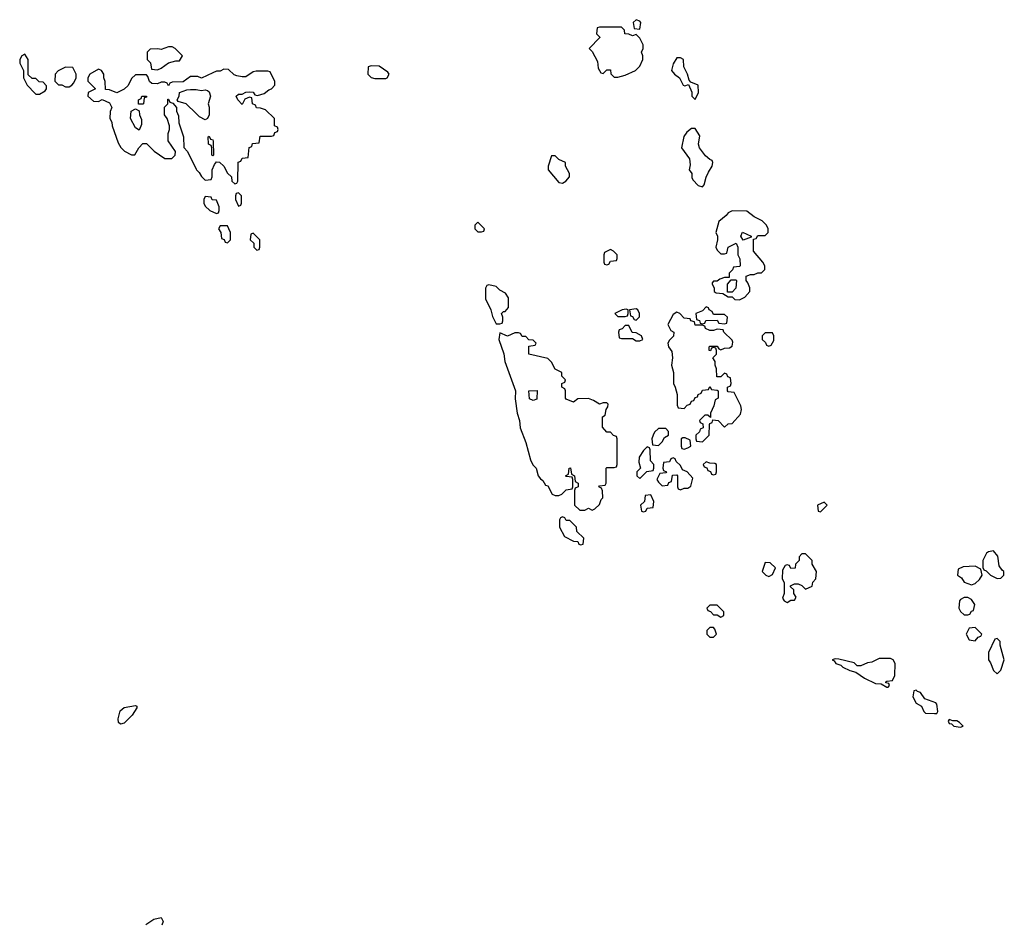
# Model space of a CAD drawing. Header units: inches. Extents: x 2601469 to 2753575, y 449403 to 582909.
# Tile 268 of 350: x 2689042 to 2694389, y 494074 to 498986. Entities that reach past the tile are written whole.
import ezdxf

# ---------------------------------------------------------------- set-up
doc = ezdxf.new("R2010")
doc.units = ezdxf.units.IN
doc.header["$MEASUREMENT"] = 0
doc.layers.add('C6489', color=7, linetype='Continuous')
doc.layers.add('C6499', color=7, linetype='Continuous')

msp = doc.modelspace()

# ---------------------------------------------------------------- linework, layer by layer
at = {"layer": 'C6489', "color": 4}
for points, elevation in [([(2689070, 498798), (2689054, 498790), (2689042, 498770), (2689042, 498750), (2689062, 498710), (2689062, 498670), (2689082, 498630), (2689126, 498586), (2689130, 498582), (2689150, 498582), (2689180.4, 498599.6), (2689188, 498610), (2689187.3, 498627.3), (2689170, 498646), (2689148.4, 498648.4), (2689130, 498666), (2689110, 498666), (2689087.3, 498687.3), (2689088, 498770)], 8), ([(2689870, 498838), (2689850, 498838), (2689810, 498824), (2689792, 498828), (2689750, 498826), (2689734, 498810), (2689734, 498770), (2689751.6, 498751.6), (2689758, 498718), (2689790, 498714), (2689810, 498722), (2689850, 498751.3), (2689890, 498762), (2689910, 498762), (2689926, 498790), (2689886, 498830)], 8), ([(2689290, 498728), (2689251.6, 498708.4), (2689234, 498690), (2689232.7, 498652.7), (2689252.7, 498632.7), (2689270, 498632), (2689290, 498622), (2689310, 498622), (2689326, 498630), (2689336.4, 498643.6), (2689348, 498670), (2689348, 498690), (2689330, 498726)], 8), ([(2689687.3, 498527.3), (2689688, 498550), (2689702, 498558), (2689706, 498570), (2689731, 498571), (2689730, 498566), (2689718, 498562), (2689714, 498530), (2689710, 498528)], 8), ([(2689690, 498386), (2689670, 498398), (2689644, 498450), (2689648, 498490), (2689670, 498502), (2689691.6, 498491.6), (2689692, 498470), (2689703.6, 498443.6), (2689703.6, 498416.4)], 8), ([(2689590, 495161.2), (2689579, 495170), (2689576, 495190), (2689587, 495233), (2689610, 495250.8), (2689670, 495262), (2689678, 495258), (2689678, 495250), (2689653.4, 495210), (2689610, 495166.6)], 4)]:
    msp.add_lwpolyline(points, close=True, dxfattribs=dict(at, elevation=elevation))
for points, elevation in [([(2690000, 498678), (2689970, 498678), (2689930, 498648), (2689870, 498646), (2689858, 498642), (2689850, 498626), (2689842, 498642), (2689830, 498646), (2689810, 498646), (2689790, 498638), (2689760.4, 498640.4), (2689746, 498650), (2689738, 498678), (2689730, 498686), (2689670, 498686), (2689650, 498666), (2689630.9, 498629.1), (2689610, 498608), (2689570, 498588), (2689530, 498606), (2689507.3, 498607.3), (2689506, 498650), (2689498, 498670), (2689498, 498690), (2689486, 498710), (2689470, 498718), (2689422, 498690), (2689412, 498670), (2689412.7, 498652.7), (2689454, 498610), (2689414, 498590), (2689412, 498570), (2689443.6, 498543.6), (2689470, 498542), (2689490, 498552), (2689530, 498534), (2689542, 498510), (2689532.7, 498487.3), (2689532, 498450), (2689542, 498430), (2689544.7, 498410), (2689576.9, 498316.9), (2689591.6, 498291.6), (2689611.6, 498271.6), (2689650, 498252), (2689667.3, 498252.7), (2689689.1, 498290.9), (2689710, 498314), (2689730, 498314), (2689771.6, 498271.6), (2689830, 498232), (2689867.3, 498232.7), (2689886, 498250), (2689888, 498270), (2689848.4, 498328.4), (2689848.4, 498368.4), (2689855.3, 498390), (2689855.3, 498410), (2689842, 498450), (2689829.2, 498470), (2689829.1, 498510.9), (2689846, 498530), (2689846, 498554), (2689850, 498554), (2689858, 498538), (2689872.7, 498532.7), (2689894, 498510), (2689894, 498490), (2689903.6, 498463.6), (2689905.4, 498425.4), (2689932, 498350), (2689932.7, 498292.7), (2689954, 498270), (2690000, 498174.2)], 8), ([(2690000, 498476), (2689946, 498530), (2689902, 498542), (2689898, 498550), (2689908, 498570), (2689908.9, 498591.1), (2689950, 498606), (2689970, 498606.8), (2690000, 498606.2)], 8), ([(2689727, 494073), (2689770, 494101), (2689811, 494111), (2689822, 494090), (2689814, 494070)], 4)]:
    msp.add_lwpolyline(points, dxfattribs=dict(at, elevation=elevation))
at = {"layer": 'C6499', "color": 4, "elevation": 8}
for points in [[(2692390, 498986), (2692374, 498970), (2692378, 498938), (2692410, 498934), (2692415.3, 498970), (2692410, 498978)], [(2692310, 498946), (2692190, 498946), (2692178, 498942), (2692174, 498910), (2692191.6, 498891.6), (2692191.6, 498888.4), (2692134, 498830), (2692150, 498814), (2692179.6, 498759.6), (2692183.6, 498723.6), (2692198, 498698), (2692210, 498694), (2692230, 498714), (2692250, 498714), (2692252.7, 498692.7), (2692270, 498674), (2692290, 498674), (2692330, 498684.7), (2692386, 498710), (2692410, 498734), (2692426, 498770), (2692426, 498790), (2692418, 498810), (2692428, 498830), (2692428, 498850), (2692410, 498886), (2692390, 498906), (2692370, 498898), (2692350, 498908), (2692328.4, 498908.4), (2692326, 498930)], [(2692630, 498778), (2692610, 498778), (2692590, 498746), (2692582, 498710), (2692598, 498690), (2692624.7, 498670), (2692644.7, 498630), (2692653.6, 498626.4), (2692674, 498634), (2692692, 498592), (2692692, 498570), (2692710, 498552), (2692728, 498590), (2692726, 498630), (2692686, 498646), (2692678, 498658), (2692668.7, 498690), (2692648.7, 498730), (2692646, 498770)], [(2690950, 498735.3), (2690934, 498730), (2690932, 498690), (2690950, 498672), (2690970, 498666), (2691030, 498666), (2691038, 498670), (2691048, 498690), (2691040.4, 498700.4), (2690993.2, 498733.2)], [(2692690, 498396), (2692664.6, 498375.4), (2692648.9, 498351.1), (2692635.8, 498290), (2692679.3, 498230), (2692682, 498198), (2692678, 498170), (2692691, 498150), (2692691.3, 498130), (2692696.9, 498116.9), (2692726.4, 498086.4), (2692750, 498078), (2692759, 498090), (2692769.3, 498130.7), (2692782, 498158), (2692802, 498190), (2692806, 498210), (2692802, 498222), (2692790, 498226), (2692766, 498246), (2692733.2, 498290), (2692727.6, 498310), (2692735.1, 498355.1), (2692710, 498395.3)], [(2690090, 498246), (2690086, 498250), (2690086, 498290), (2690082, 498302), (2690068, 498310), (2690066, 498350), (2690070, 498354), (2690078, 498338), (2690090, 498334), (2690092.7, 498327.3), (2690094, 498250)], [(2691950, 498246), (2691930, 498246), (2691912, 498190), (2691912, 498170), (2691970, 498102), (2691990, 498098), (2692008, 498110), (2692027.3, 498132.7), (2692028, 498150), (2692006, 498190), (2692006, 498210), (2691970, 498226)], [(2690230, 498046), (2690218, 498042), (2690214, 498030), (2690214, 498010), (2690230, 497974), (2690242, 497978), (2690246, 497990), (2690246, 498030)], [(2690050, 498026), (2690042, 498010), (2690042, 497990), (2690050, 497974), (2690074, 497950), (2690110, 497934), (2690122, 497938), (2690126, 497950), (2690126, 497970), (2690110, 498006), (2690087.3, 498007.3), (2690082, 498022)], [(2692910, 497948), (2692890, 497938), (2692878, 497922), (2692838, 497890), (2692822, 497830), (2692832, 497810), (2692832, 497790), (2692822, 497750), (2692830, 497734), (2692850, 497714), (2692870, 497714), (2692882, 497718), (2692888.9, 497751.1), (2692932, 497772), (2692942, 497750), (2692942, 497710), (2692952.7, 497687.3), (2692954, 497650), (2692950, 497646), (2692918, 497642), (2692912.7, 497627.3), (2692894, 497610), (2692894, 497586), (2692870, 497586), (2692843.6, 497576.4), (2692830, 497566), (2692810, 497566), (2692802, 497558), (2692802, 497550), (2692814, 497530), (2692814, 497510), (2692823.6, 497503.6), (2692859.6, 497499.6), (2692890, 497482), (2692910, 497482), (2692926, 497466), (2692950, 497464.7), (2692980.4, 497479.6), (2693006, 497510), (2693006, 497530), (2692996.4, 497556.4), (2692986, 497570), (2692987.3, 497592.7), (2693010, 497602), (2693030, 497602), (2693050, 497612), (2693070, 497612), (2693088, 497630), (2693088, 497650), (2693078, 497670), (2693026, 497730), (2693026, 497794), (2693042, 497798), (2693050, 497814), (2693090, 497814), (2693106, 497830), (2693106, 497850), (2693098, 497870), (2693074.6, 497894.6), (2693030, 497915.3), (2692990, 497946)], [(2691530, 497886), (2691514, 497870), (2691514, 497850), (2691530, 497834), (2691550, 497834), (2691562, 497838), (2691566, 497850)], [(2690170, 497866), (2690130, 497866), (2690122, 497850), (2690134, 497830), (2690138, 497798), (2690152.7, 497792.7), (2690158, 497778), (2690170, 497774), (2690186, 497790), (2690186, 497830), (2690178, 497850)], [(2692970, 497788), (2692958, 497810), (2692967.3, 497832.7), (2693014, 497810), (2693014, 497806)], [(2690310, 497826), (2690298, 497822), (2690294, 497790), (2690312.7, 497772.7), (2690314, 497750), (2690330, 497734), (2690342, 497738), (2690346, 497750), (2690346, 497790)], [(2692250, 497738), (2692218, 497722), (2692214, 497710), (2692214, 497670), (2692218, 497658), (2692230, 497654), (2692242, 497658), (2692250, 497674), (2692282, 497678), (2692286, 497690), (2692286, 497710), (2692266, 497730)], [(2692886, 497506), (2692886, 497550), (2692906, 497574), (2692930, 497574), (2692934, 497570), (2692931.6, 497528.4), (2692910, 497506)], [(2691590, 497546), (2691578, 497542), (2691572, 497528), (2691571, 497470), (2691601, 497410), (2691610, 497374), (2691630, 497334), (2691650, 497334), (2691662, 497338), (2691666, 497350), (2691666, 497370), (2691658, 497390), (2691670, 497402), (2691678, 497402), (2691696.4, 497423.6), (2691696.4, 497476.4), (2691680.4, 497500.4), (2691650, 497518), (2691630, 497538)], [(2692334.6, 497414.6), (2692314, 497410), (2692274, 497390), (2692290, 497374), (2692330, 497374), (2692342, 497378), (2692346, 497390), (2692346, 497410)], [(2692390, 497415.3), (2692354, 497410), (2692358, 497378), (2692370, 497374), (2692378, 497358), (2692390, 497354), (2692407.3, 497372.7), (2692408, 497390), (2692398, 497410)], [(2692770, 497426), (2692750, 497406), (2692714, 497390), (2692718, 497358), (2692732.7, 497352.7), (2692738, 497338), (2692750, 497334), (2692762, 497338), (2692768, 497352), (2692830, 497354), (2692838, 497338), (2692870, 497334), (2692882, 497338), (2692886, 497370), (2692870, 497386), (2692810, 497386), (2692802, 497402), (2692786, 497410), (2692782, 497422)], [(2692610, 497398), (2692590, 497386), (2692562, 497330), (2692578, 497298), (2692594, 497290), (2692592.7, 497267.3), (2692570, 497246), (2692562, 497230), (2692564.7, 497210), (2692583.6, 497183.6), (2692586, 497150), (2692581, 497110), (2692592, 497070), (2692592, 497010), (2692602, 496990), (2692612, 496950), (2692612.7, 496892.7), (2692618, 496878), (2692650, 496874), (2692667.3, 496892.7), (2692682, 496898), (2692690, 496914), (2692702, 496918), (2692710, 496934), (2692722, 496938), (2692726, 496950), (2692742, 496958), (2692750, 496974), (2692782, 496978), (2692790, 496994), (2692798, 496978), (2692830, 496974), (2692834, 496970), (2692834, 496930), (2692818, 496922), (2692812, 496890), (2692794, 496850), (2692794, 496826), (2692778, 496838), (2692762, 496838), (2692734, 496810), (2692738, 496798), (2692751.6, 496791.6), (2692754, 496770), (2692738, 496762), (2692732.7, 496747.3), (2692714, 496730), (2692714, 496710), (2692718, 496698), (2692750, 496694), (2692786, 496730), (2692787.3, 496787.3), (2692790, 496794), (2692802, 496798), (2692806, 496814), (2692834, 496810), (2692870, 496774), (2692888.4, 496791.6), (2692910, 496794), (2692956.4, 496843.6), (2692962, 496870), (2692958, 496890), (2692922, 496962), (2692890, 496966), (2692886, 496970), (2692886, 496990), (2692902, 496998), (2692906, 497010), (2692902, 497042), (2692887.3, 497047.3), (2692882, 497062), (2692870, 497066), (2692850, 497046), (2692827.3, 497047.3), (2692826, 497090), (2692818, 497110), (2692818, 497130), (2692806, 497150), (2692826, 497170), (2692826, 497190), (2692822, 497202), (2692810, 497206), (2692798, 497202), (2692792.7, 497187.3), (2692786, 497190), (2692786, 497210), (2692790, 497214), (2692830, 497214), (2692838, 497198), (2692850, 497194), (2692870, 497202), (2692896.4, 497203.6), (2692910, 497214), (2692914.6, 497234.6), (2692910, 497246), (2692866, 497290), (2692862, 497302), (2692830, 497306), (2692810, 497298), (2692790, 497298), (2692766, 497310), (2692762, 497322), (2692747.3, 497327.3), (2692710, 497328), (2692706, 497346), (2692686, 497350), (2692682, 497362), (2692650, 497366), (2692626, 497390)], [(2692350, 497326), (2692330, 497326), (2692312.7, 497307.3), (2692298, 497302), (2692294, 497290), (2692298, 497258), (2692310, 497254), (2692370, 497254), (2692390, 497242), (2692410, 497242), (2692426, 497250), (2692418, 497270), (2692390, 497286), (2692367.3, 497287.3)], [(2691750, 497286), (2691730, 497286), (2691690, 497268), (2691650, 497286), (2691644.7, 497250), (2691670.9, 497170.9), (2691676, 497130), (2691734, 496970), (2691732, 496928), (2691742.8, 496850), (2691756, 496810), (2691758.8, 496770), (2691790.7, 496690), (2691815.2, 496595.2), (2691828.3, 496568.3), (2691846, 496550), (2691858, 496510), (2691870, 496492), (2691883.6, 496483.6), (2691898, 496458), (2691910, 496454), (2691934, 496410), (2691950, 496402), (2691970, 496402), (2691986, 496410), (2692010, 496434), (2692042, 496438), (2692046, 496450), (2692046, 496490), (2692042, 496502), (2692010, 496506), (2692006, 496510), (2692022, 496518), (2692026, 496550), (2692032.7, 496552.7), (2692038, 496518), (2692054, 496510), (2692058, 496478), (2692074, 496470), (2692074, 496450), (2692058, 496442), (2692054, 496430), (2692054, 496350), (2692083.6, 496323.6), (2692110, 496322), (2692130, 496334), (2692150, 496322), (2692166, 496330), (2692190, 496354), (2692199, 496381), (2692208, 496390), (2692207.3, 496427.3), (2692202, 496442), (2692186, 496450), (2692190, 496454), (2692222, 496458), (2692226, 496470), (2692226, 496550), (2692230, 496554), (2692270, 496554), (2692282, 496558), (2692286, 496570), (2692286, 496710), (2692282, 496722), (2692267.3, 496727.3), (2692250, 496746), (2692230, 496746), (2692207.3, 496772.7), (2692206, 496830), (2692222, 496838), (2692226, 496870), (2692236.4, 496883.6), (2692238, 496898), (2692230, 496906), (2692210, 496906), (2692190, 496898), (2692158, 496918), (2692130, 496928.7), (2692072.7, 496927.3), (2692050, 496908.7), (2692010, 496926), (2692006, 496930), (2692006, 496970), (2692002, 496982), (2691986, 496990), (2691986, 497010), (2692002, 497018), (2692006, 497030), (2691986, 497050), (2691986, 497070), (2691948.9, 497088.9), (2691930, 497126), (2691910, 497146), (2691806, 497170), (2691807.3, 497212.7), (2691842, 497218), (2691846, 497230), (2691830, 497246), (2691807.3, 497247.3), (2691790, 497266), (2691770, 497266), (2691762, 497282)], [(2693130, 497286), (2693090, 497286), (2693074, 497270), (2693074, 497250), (2693092.7, 497232.7), (2693098, 497218), (2693110, 497214), (2693122, 497218), (2693136.4, 497243.6), (2693138, 497270)], [(2691830, 496918), (2691810, 496928), (2691806, 496970), (2691852, 496972), (2691850, 496926)], [(2692550, 496766), (2692510, 496766), (2692490, 496746), (2692482, 496730), (2692474, 496710), (2692478, 496678), (2692510, 496674), (2692530, 496694), (2692543.1, 496716.9), (2692566, 496730), (2692566, 496750)], [(2692656.4, 496716.4), (2692643.6, 496716.4), (2692634, 496710), (2692634, 496670), (2692638, 496658), (2692650, 496654), (2692670, 496662), (2692686, 496670), (2692682, 496702)], [(2692450, 496666), (2692430, 496646), (2692406, 496610), (2692403.5, 496583.5), (2692414, 496550), (2692394, 496530), (2692394, 496510), (2692410, 496494), (2692447.3, 496532.7), (2692482, 496538), (2692486, 496550), (2692486, 496570), (2692468, 496590), (2692466, 496650), (2692462, 496662)], [(2692590, 496606), (2692578, 496602), (2692570, 496586), (2692538, 496582), (2692534, 496550), (2692538, 496538), (2692554, 496530), (2692550, 496526), (2692518, 496522), (2692502, 496490), (2692510, 496474), (2692530, 496454), (2692562, 496458), (2692567.3, 496472.7), (2692582, 496478), (2692587.3, 496512.7), (2692610, 496514), (2692614, 496510), (2692614, 496450), (2692618, 496438), (2692630, 496434), (2692650, 496442), (2692670, 496442), (2692687.3, 496452.7), (2692696.4, 496496.4), (2692666, 496530), (2692642, 496542), (2692630, 496566), (2692607.3, 496587.3), (2692602, 496602)], [(2692770, 496586), (2692754, 496570), (2692758, 496558), (2692772.7, 496552.7), (2692778, 496538), (2692792.7, 496532.7), (2692798, 496518), (2692810, 496514), (2692822, 496518), (2692826, 496530), (2692826, 496570), (2692816.4, 496576.4), (2692790, 496578)], [(2692470, 496406), (2692438, 496402), (2692434, 496370), (2692414, 496350), (2692418, 496318), (2692430, 496314), (2692442, 496318), (2692450, 496334), (2692482, 496338), (2692486, 496370)], [(2693410, 496366), (2693374, 496350), (2693378, 496318), (2693390, 496314), (2693426, 496350)], [(2691990, 496286), (2691978, 496282), (2691974, 496270), (2691974, 496230), (2691999.6, 496179.6), (2692050, 496154), (2692072.7, 496152.7), (2692078, 496138), (2692090, 496134), (2692102, 496138), (2692106, 496170), (2692067.3, 496207.3), (2692066, 496230), (2692030, 496266), (2692010, 496266), (2692002, 496282)], [(2693310, 496086), (2693290, 496086), (2693274, 496070), (2693274, 496050), (2693254, 496030), (2693252.7, 496007.3), (2693230, 496006), (2693222, 496022), (2693210, 496026), (2693198, 496022), (2693183.6, 495996.4), (2693182, 495950), (2693194, 495930), (2693194, 495870), (2693184.7, 495844.7), (2693194, 495830), (2693210, 495822), (2693230, 495834), (2693250, 495834), (2693258, 495850), (2693246, 495870), (2693246, 495890), (2693227.3, 495907.3), (2693227.3, 495912.7), (2693250, 495922), (2693270, 495922), (2693290, 495914), (2693310, 495894), (2693346, 495910), (2693348.7, 495931.3), (2693366, 495950), (2693368, 495990), (2693346, 496030), (2693346, 496050)], [(2694330, 496102), (2694303.6, 496096.4), (2694291.3, 496088.7), (2694271.3, 496050), (2694272, 496012), (2694278, 495998), (2694290, 495994), (2694314, 495970), (2694350, 495952), (2694370, 495954), (2694386, 495970), (2694386, 495990), (2694376.4, 495996.4), (2694360.4, 496020.4), (2694352.9, 496072.9)], [(2693090, 496038), (2693074, 495990), (2693094, 495970), (2693110, 495962), (2693130, 495974), (2693146, 496010), (2693116.4, 496036.4)], [(2694230, 496018), (2694165.4, 496014.6), (2694138, 496002), (2694134, 495970), (2694156, 495956), (2694170, 495932), (2694210, 495918), (2694230, 495924.7), (2694254.6, 495945.4), (2694268, 495970), (2694262, 496002)], [(2692830, 495806), (2692790, 495806), (2692774, 495790), (2692778, 495778), (2692792.7, 495772.7), (2692810, 495754), (2692830, 495754), (2692850, 495742), (2692866, 495750), (2692866, 495770)], [(2694190, 495848), (2694170, 495848), (2694150, 495838), (2694144.7, 495830), (2694142, 495790), (2694151.6, 495771.6), (2694170, 495754), (2694190, 495754), (2694202, 495758), (2694210, 495774), (2694222, 495778), (2694228, 495810), (2694210, 495838)], [(2692810, 495686), (2692790, 495686), (2692774, 495670), (2692774, 495650), (2692790, 495634), (2692810, 495634), (2692826, 495650), (2692816.4, 495676.4)], [(2694230, 495686), (2694198, 495682), (2694182, 495650), (2694198, 495618), (2694230, 495614), (2694247.3, 495632.7), (2694262, 495638), (2694266, 495650)], [(2694350, 495626), (2694338, 495622), (2694302, 495550), (2694302, 495510), (2694314.4, 495494.4), (2694330, 495452), (2694350, 495434), (2694370, 495454), (2694388.7, 495510), (2694366, 495590), (2694366, 495610)], [(2693770, 495518), (2693710, 495518), (2693670, 495498), (2693645.4, 495494.6), (2693610, 495478), (2693590, 495478), (2693573.2, 495493.2), (2693490, 495514), (2693470, 495515.3), (2693454, 495510), (2693464.7, 495504.7), (2693474, 495490), (2693501, 495481), (2693512, 495470), (2693550, 495451.3), (2693582.8, 495442.8), (2693630, 495411), (2693690, 495380.7), (2693719.8, 495379.8), (2693750, 495362), (2693758, 495362), (2693766, 495370), (2693762, 495382), (2693746, 495386), (2693746, 495390), (2693750, 495394), (2693782, 495398), (2693794.6, 495425.4), (2693795.3, 495490), (2693786, 495510)], [(2693910, 495346), (2693898, 495342), (2693892, 495310), (2693910, 495274), (2693938.8, 495258.8), (2693952, 495230), (2693961, 495221), (2694010, 495218), (2694022, 495218), (2694028, 495230), (2694022, 495270), (2694017.2, 495277.2), (2693958, 495298), (2693933.2, 495333.2), (2693918, 495338)], [(2694090, 495186), (2694083.6, 495176.4), (2694090, 495164.7), (2694102, 495162), (2694114, 495150), (2694150, 495144.7), (2694166, 495150), (2694146, 495170), (2694130, 495178), (2694110, 495178)]]:
    msp.add_lwpolyline(points, close=True, dxfattribs=at)
for points in [[(2690000, 498174.2), (2690002, 498170), (2690016.9, 498156.9), (2690030, 498134), (2690050, 498114), (2690082, 498118), (2690087.3, 498132.7), (2690088, 498170), (2690100.4, 498199.6), (2690110, 498214), (2690127.3, 498212.7), (2690151, 498191), (2690170, 498152), (2690192.7, 498132.7), (2690194, 498110), (2690210, 498094), (2690222, 498098), (2690226, 498110), (2690228.4, 498211.6), (2690242, 498218), (2690250, 498234), (2690282, 498238), (2690287.3, 498292.7), (2690302, 498298), (2690306, 498314), (2690342, 498318), (2690347.3, 498352.7), (2690410, 498354), (2690422, 498358), (2690427.3, 498372.7), (2690442, 498378), (2690446, 498390), (2690442, 498402), (2690426, 498410), (2690426, 498450), (2690376.4, 498496.4), (2690350, 498506), (2690327.3, 498507.3), (2690322, 498522), (2690306, 498530), (2690302, 498562), (2690290, 498566), (2690264.7, 498555.3), (2690250, 498526), (2690226, 498550), (2690218, 498570), (2690230, 498582), (2690250, 498582), (2690270, 498592), (2690290, 498594), (2690310, 498592), (2690318, 498578), (2690334, 498574), (2690370, 498584.7), (2690394.6, 498605.4), (2690408.9, 498611.1), (2690428, 498630), (2690428, 498650), (2690402, 498702), (2690390, 498706), (2690326, 498706), (2690310, 498702), (2690270, 498675.3), (2690250, 498675.3), (2690220.4, 498680.4), (2690207.3, 498687.3), (2690176.4, 498716.4), (2690150, 498718), (2690130, 498706), (2690110, 498706), (2690090, 498698), (2690030, 498668), (2690010, 498678), (2690000, 498678)], [(2690000, 498606.2), (2690010, 498606), (2690030, 498601), (2690050, 498604.7), (2690062, 498602), (2690070, 498594), (2690078, 498570), (2690064.7, 498530), (2690071, 498511), (2690070.9, 498469.1), (2690062, 498450), (2690050, 498442), (2690018, 498458), (2690000, 498476)]]:
    msp.add_lwpolyline(points, dxfattribs=at)

doc.saveas('drawing.dxf')
